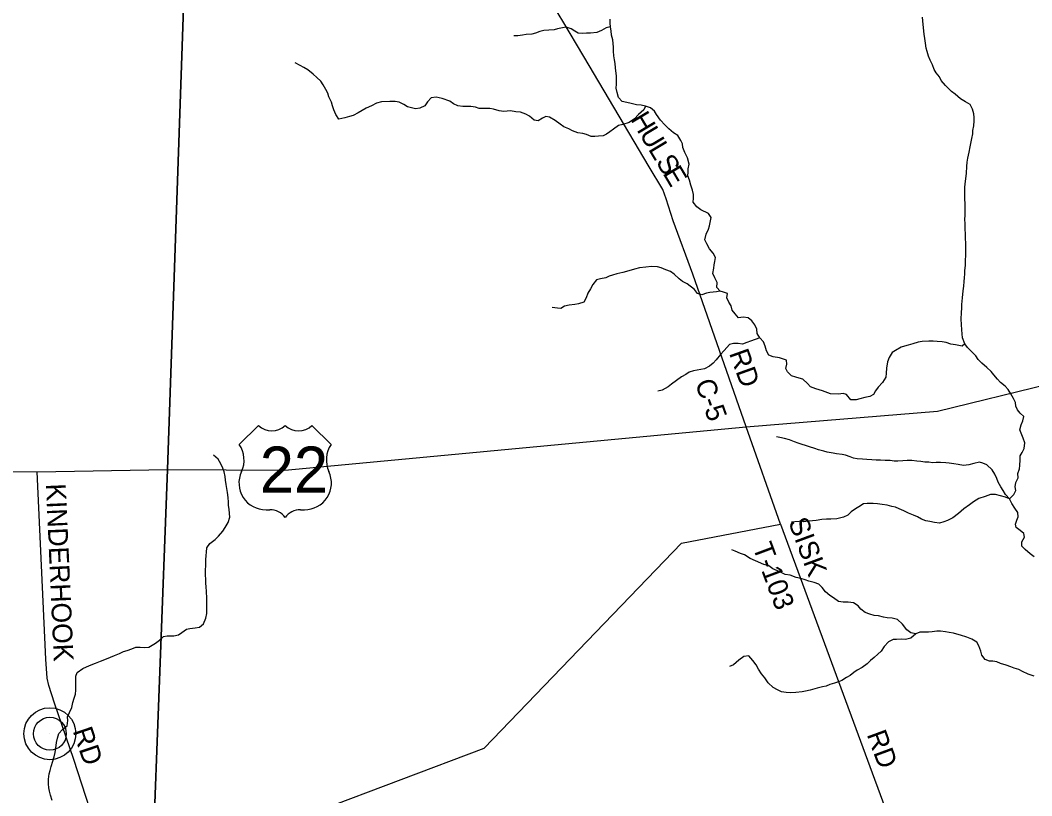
# Model space of a CAD drawing. Extents: x 1643459 to 2064572, y 425441 to 780708.
# Drawn here: x 1807853 to 1823182, y 573105 to 584847 of the extents above; entities that cross this region are included whole.
import ezdxf

# ---------------------------------------------------------------- set-up
doc = ezdxf.new("R2010")
doc.units = 0
for name, color, linetype in [('GE_P_Alignment_100_Curve_Data', 7, 'Continuous'), ('GM_X_Airport_Text_Class_2', 7, 'Continuous'), ('GM_X_City_Street', 7, 'Continuous'), ('GM_X_Major_River', 7, 'Continuous'), ('GM_X_Major_River_Text', 7, 'Continuous'), ('GM_X_Minor_Lake', 7, 'Continuous'), ('GM_X_Rail_Line', 7, 'Continuous'), ('GM_X_Section_Text', 7, 'Continuous'), ('GM_X_US_Route', 7, 'Continuous'), ('RD_X_Text', 7, 'Continuous'), ('RD_X_Wall', 7, 'Continuous'), ('SH_Named_Boundary', 7, 'Continuous')]:
    doc.layers.add(name, color=color, linetype=linetype)

msp = doc.modelspace()

# ---------------------------------------------------------------- linework, layer by layer
at = {"layer": 'GE_P_Alignment_100_Curve_Data'}
for radius in [393, 249]:
    msp.add_circle((1808302, 574044), radius, dxfattribs=at)
at = {"layer": 'GM_X_City_Street'}
for points in [[(1807802, 585759), (1810346, 585624), (1810084, 578044), (1809850, 571925)], [(1824043, 549269), (1816905, 549626), (1810052, 549983), (1810012, 549985), (1808789, 550047), (1809102, 555107), (1809415, 561360), (1809816, 570904), (1809850, 571925), (1810084, 578044), (1810346, 585624), (1815752, 585365), (1826247, 584864)]]:
    msp.add_lwpolyline(points, dxfattribs=at)
at = {"layer": 'GM_X_Major_River_Text'}
msp.add_lwpolyline([(1819376, 577216), (1821025, 572738), (1821231, 572278), (1821439, 571837), (1821627, 571379), (1821695, 571170), (1821707, 571112), (1821850, 571017), (1822868, 570603), (1823285, 570410), (1824064, 569985), (1824537, 569738), (1825332, 569265), (1825655, 569064), (1825723, 569013), (1825844, 568950), (1827326, 568383), (1827447, 568324), (1827716, 567862)], dxfattribs=at)
at = {"layer": 'GM_X_Minor_Lake'}
for points in [[(1816075, 584831), (1816074, 584832), (1815910, 585108), (1815752, 585365), (1815677, 585488), (1815587, 585637), (1815443, 585939), (1815262, 586409), (1815054, 586932), (1814915, 587291), (1814794, 587633), (1814698, 587804), (1814212, 588671), (1813746, 589502), (1813531, 589876), (1813358, 590194), (1813143, 590682), (1812616, 591890)], [(1818856, 578689), (1818044, 581003), (1817747, 581812), (1817642, 582142), (1817591, 582284), (1817382, 582626), (1816392, 584299), (1816075, 584831)], [(1809286, 571700), (1809156, 572143), (1808663, 573653), (1808374, 574507), (1808287, 574774), (1808260, 574886), (1808242, 575173), (1808110, 578008)]]:
    msp.add_lwpolyline(points, dxfattribs=at)
at = {"layer": 'GM_X_Rail_Line'}
msp.add_line((1808302, 574044), (1808302, 574044), dxfattribs=at)
at = {"layer": 'GM_X_US_Route'}
for points in [[(1817923, 582843), (1817896, 582922), (1817888, 582976), (1817864, 583028), (1817817, 583103), (1817751, 583141), (1817680, 583202), (1817620, 583262), (1817555, 583335), (1817497, 583420), (1817464, 583470), (1817406, 583520), (1817328, 583545), (1817261, 583560), (1817193, 583566), (1817093, 583591), (1816973, 583618), (1816920, 583676), (1816898, 583754), (1816883, 583819), (1816887, 583879), (1816891, 583935), (1816890, 584001), (1816873, 584128), (1816867, 584190), (1816857, 584246), (1816850, 584308), (1816842, 584378), (1816841, 584442), (1816839, 584493), (1816831, 584553), (1816814, 584621), (1816808, 584685), (1816799, 584745), (1816795, 584810), (1816791, 584862)], [(1821582, 584426), (1821569, 584498), (1821559, 584569), (1821552, 584639), (1821540, 584735), (1821529, 584836), (1821525, 584892)], [(1816799, 584745), (1816793, 584750), (1816731, 584730), (1816663, 584692), (1816588, 584663), (1816493, 584651), (1816433, 584650), (1816369, 584646), (1816309, 584653), (1816257, 584683), (1816203, 584719), (1816124, 584744), (1816072, 584732), (1815994, 584717), (1815944, 584703), (1815862, 584698), (1815788, 584692), (1815728, 584679), (1815662, 584653), (1815606, 584639), (1815518, 584630), (1815462, 584622), (1815394, 584613), (1815334, 584611)], [(1822842, 577600), (1822910, 577665), (1822940, 577727), (1822931, 577783), (1822941, 577850), (1822973, 577918), (1822970, 577982), (1822996, 578056), (1823003, 578106), (1823005, 578192), (1823007, 578252), (1823036, 578304), (1823066, 578364), (1823077, 578450), (1823051, 578518), (1823033, 578571), (1823002, 578645), (1823022, 578723), (1823045, 578783), (1823059, 578849), (1823006, 578896), (1822966, 578948), (1822940, 579004), (1822933, 579058), (1822903, 579121), (1822866, 579193), (1822822, 579258), (1822776, 579308), (1822707, 579361), (1822661, 579411), (1822608, 579478), (1822566, 579528), (1822501, 579591), (1822427, 579657), (1822371, 579710), (1822332, 579766), (1822266, 579829), (1822209, 579891), (1822169, 579946), (1822132, 580040), (1822126, 580100), (1822121, 580159), (1822112, 580319), (1822116, 580423), (1822121, 580489), (1822123, 580545), (1822134, 580642), (1822142, 580748), (1822153, 580822), (1822159, 580892), (1822160, 580946), (1822166, 581010), (1822168, 581060), (1822175, 581134), (1822179, 581215), (1822182, 581287), (1822184, 581351), (1822184, 581403), (1822183, 581471), (1822179, 581541), (1822178, 581594), (1822172, 581702), (1822171, 581768), (1822169, 581832), (1822171, 581894), (1822170, 581980), (1822170, 582059), (1822167, 582153), (1822168, 582313), (1822172, 582369), (1822181, 582444), (1822191, 582532), (1822200, 582632), (1822204, 582696), (1822215, 582758), (1822233, 582852), (1822250, 582932), (1822262, 583004), (1822275, 583056), (1822287, 583126), (1822289, 583178), (1822304, 583249), (1822310, 583323), (1822311, 583375), (1822303, 583431), (1822285, 583503), (1822246, 583570), (1822176, 583614), (1822103, 583659), (1822021, 583728), (1821966, 583770), (1821876, 583859), (1821809, 583936), (1821781, 583990), (1821734, 584050), (1821702, 584103), (1821678, 584173), (1821643, 584243), (1821619, 584302), (1821596, 584376), (1821582, 584426)], [(1817328, 583545), (1817302, 583493), (1817220, 583418), (1817161, 583356), (1817079, 583298), (1816987, 583271), (1816919, 583255), (1816843, 583200), (1816789, 583160), (1816739, 583120), (1816685, 583098), (1816617, 583091), (1816559, 583085), (1816503, 583086), (1816433, 583116), (1816377, 583131), (1816303, 583141), (1816222, 583174), (1816168, 583204), (1816090, 583233), (1816033, 583273), (1815959, 583328), (1815873, 583379), (1815818, 583389), (1815767, 583365), (1815701, 583326), (1815639, 583334), (1815570, 583397), (1815516, 583427), (1815434, 583454), (1815363, 583462), (1815283, 583475), (1815183, 583465), (1815109, 583478), (1815027, 583499), (1814967, 583511), (1814808, 583512), (1814750, 583533), (1814680, 583541), (1814620, 583541), (1814558, 583540), (1814482, 583552), (1814419, 583583), (1814363, 583623), (1814247, 583662), (1814158, 583681), (1814082, 583673), (1814025, 583614), (1813983, 583550), (1813909, 583516), (1813841, 583505), (1813721, 583538), (1813664, 583574), (1813594, 583605), (1813532, 583619), (1813456, 583617), (1813326, 583610), (1813252, 583593), (1813174, 583549), (1813096, 583514), (1813032, 583480), (1812976, 583446), (1812898, 583405), (1812840, 583391), (1812774, 583368), (1812682, 583348), (1812636, 583421), (1812607, 583489), (1812585, 583549), (1812569, 583607), (1812530, 583686), (1812512, 583742), (1812483, 583798), (1812445, 583871), (1812408, 583927), (1812346, 583980), (1812290, 584030), (1812211, 584099), (1812149, 584134), (1812097, 584162), (1812018, 584203)], [(1822169, 579946), (1822129, 579914), (1822025, 579931), (1821956, 579945), (1821886, 579968), (1821822, 579976), (1821748, 579983), (1821686, 579987), (1821622, 579990), (1821520, 579984), (1821462, 579973), (1821378, 579947), (1821306, 579926), (1821252, 579910), (1821202, 579898), (1821116, 579849), (1821066, 579815), (1821020, 579739), (1820995, 579675), (1820979, 579577), (1820976, 579503), (1820970, 579443), (1820917, 579363), (1820855, 579291), (1820813, 579235), (1820784, 579179), (1820728, 579148), (1820652, 579134), (1820576, 579115), (1820522, 579099), (1820438, 579100), (1820375, 579180), (1820323, 579197), (1820253, 579185), (1820131, 579190), (1820008, 579235), (1819910, 579266), (1819828, 579296), (1819785, 579349), (1819711, 579413), (1819655, 579426), (1819604, 579444), (1819540, 579462), (1819480, 579523), (1819457, 579573), (1819469, 579641), (1819467, 579702), (1819358, 579738), (1819264, 579749), (1819198, 579778), (1819163, 579840), (1819139, 579912), (1819118, 579977), (1819062, 580037), (1819019, 580106), (1819013, 580170), (1818987, 580236), (1818940, 580297), (1818886, 580339), (1818810, 580350), (1818738, 580340), (1818689, 580400), (1818639, 580455), (1818624, 580525), (1818592, 580578), (1818563, 580646), (1818569, 580712), (1818511, 580728), (1818457, 580745), (1818410, 580803), (1818412, 580875), (1818381, 580946), (1818349, 581012), (1818362, 581092), (1818370, 581142), (1818380, 581192), (1818389, 581257), (1818355, 581319), (1818298, 581387), (1818258, 581462), (1818227, 581520), (1818249, 581608), (1818285, 581684), (1818300, 581734), (1818312, 581808), (1818321, 581860), (1818281, 581921), (1818169, 581978), (1818106, 582022), (1818048, 582093), (1818057, 582155), (1818055, 582209), (1818040, 582275), (1818016, 582350), (1817993, 582426), (1817969, 582490), (1817973, 582546), (1817976, 582596), (1817988, 582669), (1817963, 582765), (1817923, 582843)], [(1818457, 580745), (1818403, 580735), (1818303, 580726), (1818251, 580714), (1818183, 580691), (1818116, 580711), (1818072, 580768), (1817959, 580854), (1817889, 580893), (1817837, 580932), (1817764, 581000), (1817708, 581041), (1817638, 581067), (1817563, 581098), (1817511, 581112), (1817417, 581119), (1817335, 581107), (1817237, 581096), (1817161, 581076), (1817073, 581053), (1816985, 581028), (1816895, 581006), (1816829, 580988), (1816779, 580973), (1816725, 580947), (1816645, 580932), (1816587, 580918), (1816531, 580848), (1816492, 580780), (1816456, 580714), (1816431, 580644), (1816393, 580576), (1816315, 580551), (1816259, 580543), (1816169, 580532), (1816103, 580518), (1816047, 580483), (1815993, 580487), (1815913, 580500)], [(1819062, 580037), (1818988, 580014), (1818920, 579986), (1818866, 579968), (1818796, 579945), (1818732, 579951), (1818662, 579954), (1818600, 579938), (1818520, 579848), (1818465, 579787), (1818397, 579705), (1818355, 579653), (1818298, 579611), (1818222, 579570), (1818164, 579560), (1818054, 579537), (1817992, 579517), (1817938, 579483), (1817872, 579446), (1817798, 579392), (1817720, 579335), (1817669, 579295), (1817583, 579247), (1817517, 579230)], [(1822654, 577906), (1822624, 577972), (1822583, 578040), (1822499, 578115), (1822442, 578142), (1822390, 578158), (1822304, 578135), (1822226, 578115), (1822146, 578106), (1822064, 578120), (1822000, 578133), (1821930, 578139), (1821878, 578147), (1821799, 578152), (1821731, 578150), (1821679, 578147), (1821621, 578155), (1821563, 578158), (1821499, 578164), (1821439, 578173), (1821363, 578181), (1821295, 578182), (1821229, 578178), (1821150, 578172), (1821096, 578173), (1821036, 578179), (1820960, 578182), (1820890, 578184), (1820826, 578187), (1820756, 578189), (1820682, 578196), (1820614, 578202), (1820537, 578207), (1820481, 578215), (1820427, 578238), (1820359, 578260), (1820307, 578270), (1820221, 578283), (1820170, 578293), (1820082, 578308), (1820030, 578320), (1819952, 578341), (1819894, 578363), (1819811, 578386), (1819755, 578407), (1819703, 578421), (1819641, 578443), (1819587, 578462), (1819508, 578496), (1819434, 578515), (1819366, 578531), (1819312, 578538)], [(1811006, 577243), (1811028, 577325), (1811026, 577377), (1811017, 577443), (1811011, 577498), (1811010, 577552), (1811004, 577620), (1810994, 577698), (1810975, 577819), (1810962, 577881), (1810956, 577939), (1810944, 578007), (1810925, 578063), (1810893, 578132), (1810852, 578200), (1810780, 578263)], [(1823220, 576723), (1823156, 576770), (1823082, 576832), (1823029, 576885), (1823029, 576947), (1823070, 577019), (1823062, 577077), (1823006, 577123), (1822945, 577166), (1822935, 577218), (1822953, 577276), (1822976, 577330), (1822968, 577396), (1822923, 577461), (1822879, 577529), (1822842, 577600), (1822784, 577666), (1822749, 577725), (1822713, 577781), (1822673, 577853), (1822654, 577906)], [(1822842, 577600), (1822782, 577624), (1822634, 577665), (1822558, 577664), (1822474, 577638), (1822378, 577605), (1822300, 577555), (1822238, 577512), (1822152, 577450), (1822069, 577376), (1821983, 577313), (1821905, 577273), (1821851, 577254), (1821783, 577232), (1821705, 577241), (1821639, 577257), (1821575, 577267), (1821512, 577294), (1821448, 577326), (1821390, 577355), (1821312, 577386), (1821245, 577420), (1821173, 577451), (1821115, 577475), (1821063, 577487), (1820988, 577504), (1820916, 577515), (1820846, 577523), (1820776, 577528), (1820688, 577530), (1820630, 577526), (1820562, 577479), (1820510, 577451), (1820446, 577405), (1820395, 577354), (1820327, 577322), (1820225, 577297), (1820137, 577291), (1820072, 577292), (1820002, 577290), (1819912, 577273), (1819858, 577267), (1819796, 577262), (1819722, 577252)], [(1808335, 573035), (1808311, 573113), (1808298, 573175), (1808284, 573226), (1808281, 573284), (1808281, 573358), (1808291, 573436), (1808304, 573488), (1808320, 573550), (1808347, 573626), (1808365, 573696), (1808381, 573762), (1808392, 573826), (1808404, 573913), (1808415, 573975), (1808439, 574047), (1808491, 574108), (1808562, 574162), (1808574, 574244), (1808571, 574302), (1808599, 574366), (1808635, 574442), (1808650, 574518), (1808670, 574580), (1808688, 574644), (1808697, 574702), (1808697, 574767), (1808694, 574843), (1808694, 574915), (1808714, 574971), (1808803, 575031), (1808901, 575078), (1808993, 575111), (1809067, 575141), (1809159, 575180), (1809279, 575228), (1809357, 575257), (1809418, 575287), (1809474, 575305), (1809546, 575330), (1809604, 575354), (1809670, 575357), (1809735, 575351), (1809803, 575357), (1809900, 575416), (1809962, 575460), (1810022, 575517), (1810078, 575527), (1810182, 575526), (1810250, 575542), (1810304, 575578), (1810370, 575625), (1810424, 575639), (1810504, 575645), (1810568, 575658), (1810628, 575706), (1810665, 575794), (1810679, 575862), (1810682, 575926), (1810682, 576004), (1810679, 576094), (1810674, 576199), (1810668, 576269), (1810666, 576323), (1810663, 576375), (1810661, 576457), (1810659, 576516), (1810664, 576598), (1810667, 576678), (1810671, 576742), (1810673, 576792), (1810678, 576860), (1810728, 576924), (1810806, 576984), (1810856, 577035), (1810925, 577113), (1810959, 577167), (1811006, 577243)], [(1819722, 577252), (1819714, 577262), (1819658, 577258), (1819592, 577253), (1819538, 577245)], [(1821425, 575554), (1821347, 575571), (1821289, 575619), (1821222, 575704), (1821145, 575773), (1821067, 575793), (1820989, 575798), (1820937, 575808), (1820861, 575827), (1820791, 575835), (1820726, 575856), (1820658, 575878), (1820590, 575931), (1820549, 575981), (1820479, 576028), (1820397, 576037), (1820323, 576037), (1820253, 576046), (1820178, 576100), (1820122, 576137), (1820055, 576191), (1820007, 576258), (1819955, 576306), (1819886, 576333), (1819804, 576355), (1819750, 576372), (1819684, 576392), (1819613, 576411), (1819519, 576443), (1819447, 576456), (1819383, 576486), (1819326, 576511), (1819260, 576543), (1819198, 576586), (1819119, 576607), (1818993, 576660), (1818913, 576696), (1818830, 576753), (1818766, 576773), (1818688, 576808), (1818637, 576826)], [(1823218, 574913), (1823129, 574945), (1823041, 574984), (1822987, 575014), (1822916, 575039), (1822864, 575059), (1822792, 575082), (1822708, 575109), (1822654, 575133), (1822593, 575141), (1822541, 575142), (1822475, 575170), (1822427, 575233), (1822408, 575295), (1822378, 575376), (1822347, 575432), (1822273, 575476), (1822195, 575507), (1822104, 575538), (1822046, 575552), (1821994, 575569), (1821932, 575579), (1821876, 575589), (1821797, 575596), (1821741, 575596), (1821673, 575589), (1821617, 575583), (1821541, 575584), (1821487, 575580), (1821425, 575554), (1821350, 575491), (1821270, 575473), (1821211, 575474), (1821133, 575472), (1821079, 575471), (1821011, 575435), (1820946, 575367), (1820898, 575295), (1820848, 575246), (1820795, 575198), (1820737, 575152), (1820685, 575104), (1820609, 575049), (1820537, 575005), (1820484, 574969), (1820430, 574926), (1820374, 574896), (1820302, 574852), (1820252, 574829), (1820192, 574811), (1820122, 574787), (1820064, 574766), (1820010, 574756), (1819930, 574735), (1819822, 574705), (1819754, 574690), (1819702, 574680), (1819606, 574669), (1819522, 574663), (1819462, 574666), (1819388, 574676), (1819330, 574709), (1819263, 574745), (1819189, 574816), (1819134, 574888), (1819088, 574953), (1819041, 575023), (1819003, 575088), (1818954, 575152), (1818894, 575221), (1818820, 575213), (1818744, 575156), (1818664, 575086), (1818602, 575062)]]:
    msp.add_lwpolyline(points, dxfattribs=at)
at = {"layer": 'RD_X_Text'}
msp.add_lwpolyline([(1793280, 564635), (1793280, 564635), (1793288, 564688), (1793335, 564703), (1794304, 564978), (1798425, 565660), (1798277, 566281), (1798718, 566696), (1801793, 568179), (1805015, 570205), (1809286, 571700), (1809850, 571925), (1814883, 573824), (1817873, 576928), (1819376, 577216), (1818856, 578689)], dxfattribs=at)
at = {"layer": 'RD_X_Wall'}
msp.add_lwpolyline([(1805046, 578011), (1805200, 578011), (1805360, 578012), (1807172, 578017), (1808110, 578008), (1810084, 578044), (1811860, 578033), (1818856, 578689), (1821751, 578929), (1826832, 580172)], dxfattribs=at)
at = {"layer": 'SH_Named_Boundary'}
for p, q in [((1811462, 578712), (1811172, 578421)), ((1812564, 578421), (1812274, 578712)), ((1811578, 577435), (1811636, 577435)), ((1812100, 577435), (1812158, 577435))]:
    msp.add_line(p, q, dxfattribs=at)
for centre, radius, start, end in [((1811665, 578919), 290, 225.573, 314.427), ((1812071, 578919), 290, 225.573, 314.427), ((1810839, 578189), 406, 334.5471, 35.0009), ((1812897, 578189), 406, 144.9991, 205.4529), ((1811573, 577841), 406, 154.8319, 270.6383), ((1812162, 577841), 406, 269.3617, 25.1681), ((1811636, 577145), 290, 36.8699, 90), ((1812100, 577145), 290, 90, 143.1301)]:
    msp.add_arc(centre, radius, start, end, dxfattribs=at)

# ---------------------------------------------------------------- texts
at = {"layer": 'GM_X_Airport_Text_Class_2'}
for s in ['0', '/']:
    msp.add_text(s, height=1, dxfattribs=at).set_placement((1811868, 578039))
msp.add_text('22', height=1, rotation=0, dxfattribs=at).set_placement((1811661, 577832))
at = {"layer": 'GM_X_Major_River'}
for s, rotation, p in [('SISK', 290.3342, (1819489, 577255)), ('T-103', 290.3911, (1818948, 576875)), ('RD', 290.152, (1820677, 574034))]:
    msp.add_text(s, height=300, rotation=rotation, dxfattribs=at).set_placement(p)
at = {"layer": 'GM_X_Section_Text'}
for s, rotation, p in [('H', 300.8944, (1817092, 583350)), ('U', 300.8944, (1817227, 583124)), ('L', 300.897, (1817363, 582897)), ('S', 300.8912, (1817478, 582705)), ('E', 300.672, (1817582, 582531)), ('RD', 289.6858, (1818592, 579806)), ('C-5', 289.5922, (1818074, 579358)), ('KINDERHOOK', 272.5793, (1808241, 577827)), ('RD', 288.5901, (1808645, 574088))]:
    msp.add_text(s, height=300, rotation=rotation, dxfattribs=at).set_placement(p)
at = {"layer": 'SH_Named_Boundary'}
msp.add_text('22', height=696.1, dxfattribs=at).set_placement((1811483, 577696))

doc.saveas('drawing.dxf')
